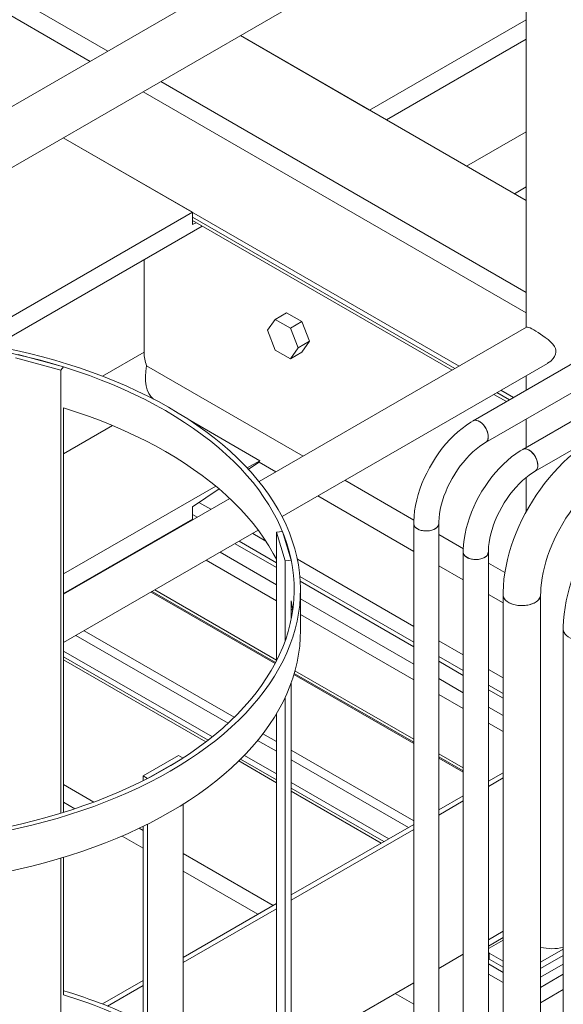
# Model space of a CAD drawing. Header units: millimetres. Extents: x 525 to 29324, y 175 to 20618.
# Tile 497 of 588: x 23984 to 24418, y 13502 to 14289. Entities that reach past the tile are written whole.
import ezdxf

# ---------------------------------------------------------------- set-up
doc = ezdxf.new("R2010")
doc.units = ezdxf.units.MM
doc.linetypes.add('SLD-Continua', pattern=[0])

msp = doc.modelspace()

# ---------------------------------------------------------------- linework, layer by layer
at = {"color": 7, "linetype": 'SLD-Continua', "lineweight": 18, "ltscale": 35}
for p, q in [((20352.82, 16399.77), (24054.19, 14263.54)), ((20352.82, 16399.77), (24054.19, 14263.54)), ((20352.82, 16399.77), (24054.19, 14263.54)), ((20352.82, 16399.77), (24054.19, 14263.54)), ((20352.82, 16399.77), (24054.19, 14263.54)), ((20352.82, 16399.77), (24054.19, 14263.54)), ((20352.82, 16399.77), (24054.19, 14263.54)), ((20352.82, 16399.77), (24054.19, 14263.54)), ((24040.05, 14255.38), (20338.68, 16391.61)), ((24040.05, 14255.38), (20338.68, 16391.61)), ((24040.05, 14255.38), (20338.68, 16391.61)), ((24040.05, 14255.38), (20338.68, 16391.61)), ((24040.05, 14255.38), (20338.68, 16391.61)), ((25588.97, 15149.33), (23823.87, 14130.62)), ((25207.9, 14465.86), (24345.76, 13968.28)), ((24355.76, 13950.96), (25217.9, 14448.54)), ((25247.5, 14443.01), (24385.36, 13945.43)), ((24395.36, 13928.1), (25257.5, 14425.68)), ((23842.28, 14092.56), (24409.21, 14419.76)), ((24388.13, 14407.59), (24388.13, 14042.9)), ((24263.08, 14216.45), (24388.13, 14288.62)), ((24263.08, 14216.45), (24388.13, 14288.62)), ((24263.08, 14216.45), (24388.13, 14288.62)), ((24263.08, 14216.45), (24388.13, 14288.62)), ((24263.08, 14216.45), (24388.13, 14288.62)), ((24263.08, 14216.45), (24388.13, 14288.62)), ((24263.08, 14216.45), (24388.13, 14288.62)), ((24263.08, 14216.45), (24388.13, 14288.62)), ((24388.13, 14144.27), (24160.01, 14275.93)), ((24388.13, 14144.27), (24160.01, 14275.93)), ((24388.13, 14144.27), (24160.01, 14275.93)), ((24388.13, 14144.27), (24160.01, 14275.93)), ((24388.13, 14144.27), (24160.01, 14275.93)), ((24388.13, 14144.27), (24160.01, 14275.93)), ((24388.13, 14144.27), (24160.01, 14275.93)), ((24388.13, 14144.27), (24160.01, 14275.93)), ((24263.08, 14216.45), (24160.01, 14275.93)), ((24263.08, 14216.45), (24160.01, 14275.93)), ((24263.08, 14216.45), (24160.01, 14275.93)), ((24263.08, 14216.45), (24160.01, 14275.93)), ((24263.08, 14216.45), (24160.01, 14275.93)), ((24263.08, 14216.45), (24160.01, 14275.93)), ((24263.08, 14216.45), (24160.01, 14275.93)), ((24263.08, 14216.45), (24160.01, 14275.93)), ((24276.52, 14208.69), (24388.13, 14273.1)), ((24276.52, 14208.69), (24388.13, 14273.1)), ((24276.52, 14208.69), (24388.13, 14273.1)), ((24276.52, 14208.69), (24388.13, 14273.1)), ((24276.52, 14208.69), (24388.13, 14273.1)), ((24276.52, 14208.69), (24388.13, 14273.1)), ((24276.52, 14208.69), (24388.13, 14273.1)), ((24276.52, 14208.69), (24388.13, 14273.1)), ((24096.37, 14239.2), (24388.13, 14070.81)), ((24096.37, 14239.2), (24388.13, 14070.81)), ((24096.37, 14239.2), (24388.13, 14070.81)), ((24096.37, 14239.2), (24388.13, 14070.81)), ((24096.37, 14239.2), (24388.13, 14070.81)), ((24096.37, 14239.2), (24388.13, 14070.81)), ((24096.37, 14239.2), (24388.13, 14070.81)), ((24096.37, 14239.2), (24388.13, 14070.81)), ((24388.13, 14054.49), (24082.22, 14231.04)), ((24388.13, 14054.49), (24082.22, 14231.04)), ((24388.13, 14054.49), (24082.22, 14231.04)), ((24388.13, 14054.49), (24082.22, 14231.04)), ((24388.13, 14054.49), (24082.22, 14231.04)), ((24334.53, 14011.96), (24018.59, 14194.31)), ((24334.53, 14011.96), (24018.59, 14194.31)), ((24334.53, 14011.96), (24018.59, 14194.31)), ((24334.53, 14011.96), (24018.59, 14194.31)), ((24334.53, 14011.96), (24018.59, 14194.31)), ((24121.66, 14134.82), (24018.59, 14194.31)), ((24121.66, 14134.82), (24018.59, 14194.31)), ((24121.66, 14134.82), (24018.59, 14194.31)), ((24121.66, 14134.82), (24018.59, 14194.31)), ((24121.66, 14134.82), (24018.59, 14194.31)), ((24340.6, 14171.7), (24388.13, 14199.13)), ((24340.6, 14171.7), (24388.13, 14199.13)), ((24340.6, 14171.7), (24388.13, 14199.13)), ((24340.6, 14171.7), (24388.13, 14199.13)), ((24340.6, 14171.7), (24388.13, 14199.13)), ((24340.6, 14171.7), (24388.13, 14199.13)), ((24340.6, 14171.7), (24388.13, 14199.13)), ((24340.6, 14171.7), (24388.13, 14199.13)), ((24378.8, 14149.66), (24388.13, 14155.05)), ((24378.8, 14149.66), (24388.13, 14155.05)), ((24378.8, 14149.66), (24388.13, 14155.05)), ((24378.8, 14149.66), (24388.13, 14155.05)), ((24378.8, 14149.66), (24388.13, 14155.05)), ((24378.8, 14149.66), (24388.13, 14155.05)), ((24378.8, 14149.66), (24388.13, 14155.05)), ((24378.8, 14149.66), (24388.13, 14155.05)), ((23942.89, 14031.65), (24121.66, 14134.82)), ((23942.89, 14031.65), (24121.66, 14134.82)), ((23942.89, 14031.65), (24121.66, 14134.82)), ((23942.89, 14031.65), (24121.66, 14134.82)), ((23942.89, 14031.65), (24121.66, 14134.82)), ((24121.66, 14134.82), (24121.66, 14125.03)), ((24121.66, 14134.82), (24121.66, 14125.03)), ((24121.66, 14134.82), (24121.66, 14125.03)), ((24121.66, 14134.82), (24121.66, 14125.03)), ((24121.66, 14134.82), (24121.66, 14125.03)), ((24331.27, 14010.08), (24121.66, 14131.06)), ((24331.27, 14010.08), (24121.66, 14131.06)), ((24331.27, 14010.08), (24121.66, 14131.06)), ((24331.27, 14010.08), (24121.66, 14131.06)), ((24331.27, 14010.08), (24121.66, 14131.06)), ((23963.65, 14028.12), (24129.49, 14123.83)), ((23963.65, 14028.12), (24129.49, 14123.83)), ((23963.65, 14028.12), (24129.49, 14123.83)), ((23963.65, 14028.12), (24129.49, 14123.83)), ((23963.65, 14028.12), (24129.49, 14123.83)), ((24121.66, 14128.35), (24328.92, 14008.73)), ((24121.66, 14128.35), (24328.92, 14008.73)), ((24121.66, 14128.35), (24328.92, 14008.73)), ((24121.66, 14128.35), (24328.92, 14008.73)), ((24121.66, 14128.35), (24328.92, 14008.73)), ((24121.66, 14125.03), (24124.79, 14126.54)), ((24121.66, 14125.03), (24124.79, 14126.54)), ((24121.66, 14125.03), (24124.79, 14126.54)), ((24121.66, 14125.03), (24124.79, 14126.54)), ((24121.66, 14125.03), (24124.79, 14126.54)), ((24083.12, 14097.07), (24083.12, 14023.1)), ((24083.12, 14097.07), (24083.12, 14023.1)), ((24083.12, 14097.07), (24083.12, 14023.1)), ((24083.12, 14097.07), (24083.12, 14023.1)), ((24083.12, 14097.07), (24083.12, 14023.1)), ((24196.85, 14054.64), (24187.66, 14049.33)), ((24196.85, 14054.64), (24187.66, 14049.33)), ((24196.85, 14054.64), (24187.66, 14049.33)), ((24209.1, 14047.57), (24196.85, 14054.64)), ((24209.1, 14047.57), (24196.85, 14054.64)), ((24209.1, 14047.57), (24196.85, 14054.64)), ((24187.66, 14049.33), (24181.53, 14040.62)), ((24187.66, 14049.33), (24181.53, 14040.62)), ((24187.66, 14049.33), (24181.53, 14040.62)), ((24199.9, 14042.27), (24187.66, 14049.33)), ((24199.9, 14042.27), (24187.66, 14049.33)), ((24199.9, 14042.27), (24187.66, 14049.33)), ((24209.1, 14047.57), (24199.9, 14042.27)), ((24209.1, 14047.57), (24199.9, 14042.27)), ((24209.1, 14047.57), (24199.9, 14042.27)), ((24215.22, 14031.79), (24209.1, 14047.57)), ((24215.22, 14031.79), (24209.1, 14047.57)), ((24215.22, 14031.79), (24209.1, 14047.57)), ((24388.51, 14043.12), (24174.87, 13919.82)), ((24181.53, 14040.62), (24187.66, 14024.83)), ((24181.53, 14040.62), (24187.66, 14024.83)), ((24181.53, 14040.62), (24187.66, 14024.83)), ((24206.03, 14026.48), (24199.9, 14042.27)), ((24206.03, 14026.48), (24199.9, 14042.27)), ((24206.03, 14026.48), (24199.9, 14042.27)), ((24215.22, 14031.79), (24206.03, 14026.48)), ((24215.22, 14031.79), (24206.03, 14026.48)), ((24215.22, 14031.79), (24206.03, 14026.48)), ((24209.1, 14023.07), (24215.22, 14031.79)), ((24209.1, 14023.07), (24215.22, 14031.79)), ((24209.1, 14023.07), (24215.22, 14031.79)), ((23982.53, 14021.13), (24018.78, 14011.37)), ((24049.89, 14003.92), (24083.12, 14023.1)), ((24049.89, 14003.92), (24083.12, 14023.1)), ((24049.89, 14003.92), (24083.12, 14023.1)), ((24049.89, 14003.92), (24083.12, 14023.1)), ((24049.89, 14003.92), (24083.12, 14023.1)), ((24187.66, 14024.83), (24199.9, 14017.77)), ((24187.66, 14024.83), (24199.9, 14017.77)), ((24187.66, 14024.83), (24199.9, 14017.77)), ((24199.9, 14017.77), (24206.03, 14026.48)), ((24199.9, 14017.77), (24206.03, 14026.48)), ((24199.9, 14017.77), (24206.03, 14026.48)), ((24209.1, 14023.07), (24199.9, 14017.77)), ((24209.1, 14023.07), (24199.9, 14017.77)), ((24209.1, 14023.07), (24199.9, 14017.77)), ((24016.67, 14008.76), (23980.41, 14018.51)), ((24193.23, 13891.85), (24405.21, 14014.19)), ((24018.78, 14011.37), (24016.67, 14008.76)), ((24016.67, 13654.91), (24016.67, 14008.76)), ((24209.96, 13940.07), (24085.12, 14012.12)), ((24209.96, 13940.07), (24085.12, 14012.12)), ((24209.96, 13940.07), (24085.12, 14012.12)), ((24209.96, 13940.07), (24085.12, 14012.12)), ((24209.96, 13940.07), (24085.12, 14012.12)), ((24388.13, 14004.33), (24388.13, 13992.73)), ((24362.33, 13989.44), (24372.38, 13983.64)), ((24362.33, 13989.44), (24372.38, 13983.64)), ((24362.33, 13989.44), (24372.38, 13983.64)), ((24362.33, 13989.44), (24372.38, 13983.64)), ((24362.33, 13989.44), (24372.38, 13983.64)), ((24374.73, 13985), (24364.68, 13990.8)), ((24374.73, 13985), (24364.68, 13990.8)), ((24374.73, 13985), (24364.68, 13990.8)), ((24374.73, 13985), (24364.68, 13990.8)), ((24374.73, 13985), (24364.68, 13990.8)), ((24377.99, 13986.88), (24367.94, 13992.68)), ((24377.99, 13986.88), (24367.94, 13992.68)), ((24377.99, 13986.88), (24367.94, 13992.68)), ((24377.99, 13986.88), (24367.94, 13992.68)), ((24377.99, 13986.88), (24367.94, 13992.68)), ((24018.78, 13655.56), (24018.78, 13978.67)), ((24175.52, 13936.44), (24119.55, 13968.74)), ((24175.52, 13936.44), (24119.55, 13968.74)), ((24175.52, 13936.44), (24119.55, 13968.74)), ((24175.52, 13936.44), (24119.55, 13968.74)), ((24175.52, 13936.44), (24119.55, 13968.74)), ((24388.13, 13969.64), (24388.13, 13947.03)), ((24018.78, 13941.88), (24057.97, 13964.5)), ((24018.78, 13941.88), (24057.97, 13964.5)), ((24018.78, 13941.88), (24057.97, 13964.5)), ((24018.78, 13941.88), (24057.97, 13964.5)), ((24018.78, 13941.88), (24057.97, 13964.5)), ((24165.47, 13930.64), (24175.52, 13936.44)), ((24165.47, 13930.64), (24175.52, 13936.44)), ((24165.47, 13930.64), (24175.52, 13936.44)), ((24165.47, 13930.64), (24175.52, 13936.44)), ((24165.47, 13930.64), (24175.52, 13936.44)), ((24174.88, 13935.27), (24166.43, 13929.61)), ((24174.88, 13935.27), (24166.43, 13929.61)), ((24174.88, 13935.27), (24166.43, 13929.61)), ((24174.88, 13935.27), (24166.43, 13929.61)), ((24174.88, 13935.27), (24166.43, 13929.61)), ((24174.88, 13935.27), (24175.52, 13936.44)), ((24174.88, 13935.27), (24175.52, 13936.44)), ((24174.88, 13935.27), (24175.52, 13936.44)), ((24174.88, 13935.27), (24175.52, 13936.44)), ((24174.88, 13935.27), (24175.52, 13936.44)), ((24188.27, 13927.55), (24174.88, 13935.27)), ((24188.27, 13927.55), (24174.88, 13935.27)), ((24188.27, 13927.55), (24174.88, 13935.27)), ((24188.27, 13927.55), (24174.88, 13935.27)), ((24188.27, 13927.55), (24174.88, 13935.27)), ((24298.41, 13889.02), (24243.37, 13920.78)), ((24298.41, 13889.02), (24243.37, 13920.78)), ((24298.41, 13889.02), (24243.37, 13920.78)), ((24298.41, 13889.02), (24243.37, 13920.78)), ((24298.41, 13889.02), (24243.37, 13920.78)), ((24388.13, 13923.07), (24388.13, 13895.58)), ((24018.78, 13845.97), (24140.3, 13916.11)), ((24018.78, 13845.97), (24140.3, 13916.11)), ((24018.78, 13845.97), (24140.3, 13916.11)), ((24018.78, 13845.97), (24140.3, 13916.11)), ((24018.78, 13845.97), (24140.3, 13916.11)), ((24142.95, 13913.89), (24121.66, 13899.63)), ((24142.95, 13913.89), (24121.66, 13899.63)), ((24142.95, 13913.89), (24121.66, 13899.63)), ((24142.95, 13913.89), (24121.66, 13899.63)), ((24142.95, 13913.89), (24121.66, 13899.63)), ((24151.43, 13906.28), (24018.78, 13829.73)), ((24136.4, 13897.61), (24126.86, 13903.12)), ((24136.4, 13897.61), (24126.86, 13903.12)), ((24136.4, 13897.61), (24126.86, 13903.12)), ((24136.4, 13897.61), (24126.86, 13903.12)), ((24136.4, 13897.61), (24126.86, 13903.12)), ((24298.33, 13864.02), (24221.68, 13908.26)), ((24298.33, 13864.02), (24221.68, 13908.26)), ((24298.33, 13864.02), (24221.68, 13908.26)), ((24298.33, 13864.02), (24221.68, 13908.26)), ((24298.33, 13864.02), (24221.68, 13908.26)), ((24121.66, 13899.63), (24121.66, 13889.83)), ((24121.66, 13899.63), (24121.66, 13889.83)), ((24121.66, 13899.63), (24121.66, 13889.83)), ((24121.66, 13899.63), (24121.66, 13889.83)), ((24121.66, 13899.63), (24121.66, 13889.83)), ((24018.78, 13830.46), (24121.66, 13889.83)), ((24018.78, 13830.46), (24121.66, 13889.83)), ((24018.78, 13830.46), (24121.66, 13889.83)), ((24018.78, 13830.46), (24121.66, 13889.83)), ((24018.78, 13830.46), (24121.66, 13889.83)), ((24125.55, 13891.35), (24121.66, 13893.6)), ((24125.55, 13891.35), (24121.66, 13893.6)), ((24125.55, 13891.35), (24121.66, 13893.6)), ((24125.55, 13891.35), (24121.66, 13893.6)), ((24125.55, 13891.35), (24121.66, 13893.6)), ((24122.29, 13889.47), (24121.66, 13889.83)), ((24122.29, 13889.47), (24121.66, 13889.83)), ((24122.29, 13889.47), (24121.66, 13889.83)), ((24122.29, 13889.47), (24121.66, 13889.83)), ((24122.29, 13889.47), (24121.66, 13889.83)), ((24018.78, 13791.16), (24174.25, 13880.89)), ((24109.68, 13882.92), (24110.31, 13882.55)), ((24109.68, 13882.92), (24110.31, 13882.55)), ((24109.68, 13882.92), (24110.31, 13882.55)), ((24188.73, 13879.34), (24193.65, 13879.84)), ((24195.68, 13856.6), (24188.73, 13879.34)), ((24188.73, 13776.44), (24188.73, 13879.34)), ((24193.65, 13879.84), (24200.6, 13857.11)), ((24298.33, 13886.13), (24298.33, 13371.65)), ((24318.33, 13371.65), (24318.33, 13886.13)), ((24099.31, 13876.2), (24098.67, 13876.57)), ((24099.31, 13876.2), (24098.67, 13876.57)), ((24099.31, 13876.2), (24098.67, 13876.57)), ((24099.31, 13876.2), (24098.67, 13876.57)), ((24099.31, 13876.2), (24098.67, 13876.57)), ((24188.73, 13854.89), (24158.96, 13872.07)), ((24188.73, 13854.89), (24158.96, 13872.07)), ((24188.73, 13854.89), (24158.96, 13872.07)), ((24188.73, 13854.89), (24158.96, 13872.07)), ((24188.73, 13854.89), (24158.96, 13872.07)), ((24180.3, 13872.27), (24169.81, 13878.33)), ((24180.3, 13872.27), (24169.81, 13878.33)), ((24180.3, 13872.27), (24169.81, 13878.33)), ((24180.3, 13872.27), (24169.81, 13878.33)), ((24180.3, 13872.27), (24169.81, 13878.33)), ((24338.01, 13866.16), (24318.33, 13877.52)), ((24338.01, 13866.16), (24318.33, 13877.52)), ((24338.01, 13866.16), (24318.33, 13877.52)), ((24338.01, 13866.16), (24318.33, 13877.52)), ((24338.01, 13866.16), (24318.33, 13877.52)), ((24188.73, 13851.12), (24155.7, 13870.18)), ((24188.73, 13851.12), (24155.7, 13870.18)), ((24188.73, 13851.12), (24155.7, 13870.18)), ((24188.73, 13851.12), (24155.7, 13870.18)), ((24188.73, 13851.12), (24155.7, 13870.18)), ((24188.73, 13824.59), (24132.72, 13856.92)), ((24188.73, 13824.59), (24132.72, 13856.92)), ((24188.73, 13824.59), (24132.72, 13856.92)), ((24188.73, 13824.59), (24132.72, 13856.92)), ((24188.73, 13824.59), (24132.72, 13856.92)), ((24143.72, 13863.27), (24188.73, 13837.29)), ((24143.72, 13863.27), (24188.73, 13837.29)), ((24143.72, 13863.27), (24188.73, 13837.29)), ((24200.6, 13857.11), (24195.68, 13856.6)), ((24195.68, 13792.46), (24195.68, 13856.6)), ((24298.33, 13804.15), (24205.45, 13857.76)), ((24298.33, 13804.15), (24205.45, 13857.76)), ((24298.33, 13804.15), (24205.45, 13857.76)), ((24298.33, 13804.15), (24205.45, 13857.76)), ((24298.33, 13804.15), (24205.45, 13857.76)), ((24337.93, 13863.28), (24337.93, 13348.8)), ((24357.93, 13348.8), (24357.93, 13863.28)), ((24054.66, 13851.17), (24055.3, 13850.8)), ((24054.66, 13851.17), (24055.3, 13850.8)), ((24054.66, 13851.17), (24055.3, 13850.8)), ((24054.66, 13851.17), (24055.3, 13850.8)), ((24054.66, 13851.17), (24055.3, 13850.8)), ((24056.21, 13851.33), (24055.57, 13851.69)), ((24056.21, 13851.33), (24055.57, 13851.69)), ((24056.21, 13851.33), (24055.57, 13851.69)), ((24056.21, 13851.33), (24055.57, 13851.69)), ((24056.21, 13851.33), (24055.57, 13851.69)), ((24058.3, 13852.53), (24057.66, 13852.9)), ((24058.3, 13852.53), (24057.66, 13852.9)), ((24058.3, 13852.53), (24057.66, 13852.9)), ((24058.3, 13852.53), (24057.66, 13852.9)), ((24058.3, 13852.53), (24057.66, 13852.9)), ((24337.93, 13841.17), (24318.33, 13852.48)), ((24337.93, 13841.17), (24318.33, 13852.48)), ((24337.93, 13841.17), (24318.33, 13852.48)), ((24337.93, 13841.17), (24318.33, 13852.48)), ((24337.93, 13841.17), (24318.33, 13852.48)), ((24371.15, 13847.04), (24357.93, 13854.67)), ((24371.15, 13847.04), (24357.93, 13854.67)), ((24371.15, 13847.04), (24357.93, 13854.67)), ((24371.15, 13847.04), (24357.93, 13854.67)), ((24371.15, 13847.04), (24357.93, 13854.67)), ((24298.33, 13791.63), (24207.48, 13844.07)), ((24298.33, 13791.63), (24207.48, 13844.07)), ((24298.33, 13791.63), (24207.48, 13844.07)), ((24298.33, 13791.63), (24207.48, 13844.07)), ((24298.33, 13791.63), (24207.48, 13844.07)), ((24298.33, 13787.86), (24207.77, 13840.13)), ((24298.33, 13787.86), (24207.77, 13840.13)), ((24298.33, 13787.86), (24207.77, 13840.13)), ((24298.33, 13787.86), (24207.77, 13840.13)), ((24298.33, 13787.86), (24207.77, 13840.13)), ((24188.73, 13777.25), (24091.71, 13833.25)), ((24188.73, 13777.25), (24091.71, 13833.25)), ((24188.73, 13777.25), (24091.71, 13833.25)), ((24188.73, 13777.25), (24091.71, 13833.25)), ((24188.73, 13777.25), (24091.71, 13833.25)), ((24207.96, 13800.78), (24207.96, 13833.45)), ((24088.71, 13831.52), (24187.67, 13774.4)), ((24088.71, 13831.52), (24187.67, 13774.4)), ((24088.71, 13831.52), (24187.67, 13774.4)), ((24088.71, 13831.52), (24187.67, 13774.4)), ((24088.71, 13831.52), (24187.67, 13774.4)), ((24188.09, 13775.21), (24089.62, 13832.04)), ((24188.09, 13775.21), (24089.62, 13832.04)), ((24188.09, 13775.21), (24089.62, 13832.04)), ((24188.09, 13775.21), (24089.62, 13832.04)), ((24188.09, 13775.21), (24089.62, 13832.04)), ((24207.96, 13826.2), (24298.33, 13774.04)), ((24207.96, 13826.2), (24298.33, 13774.04)), ((24207.96, 13826.2), (24298.33, 13774.04)), ((24369.7, 13822.83), (24357.93, 13829.63)), ((24369.7, 13822.83), (24357.93, 13829.63)), ((24369.7, 13822.83), (24357.93, 13829.63)), ((24369.7, 13822.83), (24357.93, 13829.63)), ((24369.7, 13822.83), (24357.93, 13829.63)), ((24369.7, 13829.36), (24369.7, 13363.87)), ((24399.7, 13363.87), (24399.7, 13829.36)), ((24200.6, 13810.05), (24200.6, 13824.18)), ((24201.8, 13817.05), (24200.6, 13817.74)), ((24201.8, 13817.05), (24200.6, 13817.74)), ((24201.8, 13817.05), (24200.6, 13817.74)), ((24201.8, 13817.05), (24200.6, 13817.74)), ((24201.8, 13817.05), (24200.6, 13817.74)), ((24298.33, 13761.34), (24207.96, 13813.5)), ((24298.33, 13761.34), (24207.96, 13813.5)), ((24298.33, 13761.34), (24207.96, 13813.5)), ((24298.33, 13761.34), (24207.96, 13813.5)), ((24298.33, 13761.34), (24207.96, 13813.5)), ((24417.78, 13801.61), (24417.78, 13336.12)), ((24150.1, 13726.7), (24028.6, 13796.83)), ((24150.1, 13726.7), (24028.6, 13796.83)), ((24150.1, 13726.7), (24028.6, 13796.83)), ((24150.1, 13726.7), (24028.6, 13796.83)), ((24150.1, 13726.7), (24028.6, 13796.83)), ((24155.12, 13731.51), (24035.27, 13800.68)), ((24155.12, 13731.51), (24035.27, 13800.68)), ((24155.12, 13731.51), (24035.27, 13800.68)), ((24155.12, 13731.51), (24035.27, 13800.68)), ((24155.12, 13731.51), (24035.27, 13800.68)), ((24337.93, 13781.3), (24318.33, 13792.61)), ((24337.93, 13781.3), (24318.33, 13792.61)), ((24337.93, 13781.3), (24318.33, 13792.61)), ((24337.93, 13781.3), (24318.33, 13792.61)), ((24337.93, 13781.3), (24318.33, 13792.61)), ((24137.57, 13715.88), (24018.78, 13784.44)), ((24137.57, 13715.88), (24018.78, 13784.44)), ((24137.57, 13715.88), (24018.78, 13784.44)), ((24137.57, 13715.88), (24018.78, 13784.44)), ((24137.57, 13715.88), (24018.78, 13784.44)), ((24134.15, 13713.17), (24018.78, 13779.76)), ((24134.15, 13713.17), (24018.78, 13779.76)), ((24134.15, 13713.17), (24018.78, 13779.76)), ((24134.15, 13713.17), (24018.78, 13779.76)), ((24134.15, 13713.17), (24018.78, 13779.76)), ((24132.36, 13711.79), (24018.78, 13777.34)), ((24132.36, 13711.79), (24018.78, 13777.34)), ((24132.36, 13711.79), (24018.78, 13777.34)), ((24132.36, 13711.79), (24018.78, 13777.34)), ((24132.36, 13711.79), (24018.78, 13777.34)), ((24337.93, 13768.78), (24318.33, 13780.09)), ((24337.93, 13768.78), (24318.33, 13780.09)), ((24337.93, 13768.78), (24318.33, 13780.09)), ((24337.93, 13768.78), (24318.33, 13780.09)), ((24337.93, 13768.78), (24318.33, 13780.09)), ((24337.93, 13765.01), (24318.33, 13776.32)), ((24337.93, 13765.01), (24318.33, 13776.32)), ((24337.93, 13765.01), (24318.33, 13776.32)), ((24337.93, 13765.01), (24318.33, 13776.32)), ((24337.93, 13765.01), (24318.33, 13776.32)), ((24369.7, 13762.96), (24357.93, 13769.76)), ((24369.7, 13762.96), (24357.93, 13769.76)), ((24369.7, 13762.96), (24357.93, 13769.76)), ((24369.7, 13762.96), (24357.93, 13769.76)), ((24369.7, 13762.96), (24357.93, 13769.76)), ((24202.72, 13765.72), (24298.33, 13710.54)), ((24202.72, 13765.72), (24298.33, 13710.54)), ((24202.72, 13765.72), (24298.33, 13710.54)), ((24202.72, 13765.72), (24298.33, 13710.54)), ((24202.72, 13765.72), (24298.33, 13710.54)), ((24298.33, 13711.59), (24202.98, 13766.61)), ((24298.33, 13711.59), (24202.98, 13766.61)), ((24298.33, 13711.59), (24202.98, 13766.61)), ((24298.33, 13711.59), (24202.98, 13766.61)), ((24298.33, 13711.59), (24202.98, 13766.61)), ((24298.33, 13714), (24203.57, 13768.69)), ((24298.33, 13714), (24203.57, 13768.69)), ((24298.33, 13714), (24203.57, 13768.69)), ((24298.33, 13714), (24203.57, 13768.69)), ((24298.33, 13714), (24203.57, 13768.69)), ((24318.33, 13762.49), (24337.93, 13751.18)), ((24318.33, 13762.49), (24337.93, 13751.18)), ((24318.33, 13762.49), (24337.93, 13751.18)), ((24200.6, 13355.68), (24200.6, 13759.29)), ((24369.7, 13750.44), (24357.93, 13757.24)), ((24369.7, 13750.44), (24357.93, 13757.24)), ((24369.7, 13750.44), (24357.93, 13757.24)), ((24369.7, 13750.44), (24357.93, 13757.24)), ((24369.7, 13750.44), (24357.93, 13757.24)), ((24195.68, 13291.04), (24195.68, 13747.36)), ((24337.93, 13738.48), (24318.33, 13749.79)), ((24337.93, 13738.48), (24318.33, 13749.79)), ((24337.93, 13738.48), (24318.33, 13749.79)), ((24337.93, 13738.48), (24318.33, 13749.79)), ((24337.93, 13738.48), (24318.33, 13749.79)), ((24369.7, 13746.68), (24357.93, 13753.47)), ((24369.7, 13746.68), (24357.93, 13753.47)), ((24369.7, 13746.68), (24357.93, 13753.47)), ((24369.7, 13746.68), (24357.93, 13753.47)), ((24369.7, 13746.68), (24357.93, 13753.47)), ((24357.93, 13739.64), (24369.7, 13732.85)), ((24357.93, 13739.64), (24369.7, 13732.85)), ((24357.93, 13739.64), (24369.7, 13732.85)), ((24188.73, 13275.02), (24188.73, 13734.27)), ((24369.7, 13720.15), (24357.93, 13726.94)), ((24369.7, 13720.15), (24357.93, 13726.94)), ((24369.7, 13720.15), (24357.93, 13726.94)), ((24369.7, 13720.15), (24357.93, 13726.94)), ((24369.7, 13720.15), (24357.93, 13726.94)), ((24188.73, 13712.12), (24177.95, 13718.34)), ((24188.73, 13712.12), (24177.95, 13718.34)), ((24188.73, 13712.12), (24177.95, 13718.34)), ((24188.73, 13712.12), (24177.95, 13718.34)), ((24188.73, 13712.12), (24177.95, 13718.34)), ((24188.73, 13704.41), (24173.76, 13713.05)), ((24188.73, 13704.41), (24173.76, 13713.05)), ((24188.73, 13704.41), (24173.76, 13713.05)), ((24188.73, 13704.41), (24173.76, 13713.05)), ((24188.73, 13704.41), (24173.76, 13713.05)), ((24082.4, 13684.7), (24110.68, 13701.03)), ((24114.22, 13698.99), (24085.93, 13682.66)), ((24110.68, 13701.03), (24114.22, 13698.99)), ((24188.73, 13686.36), (24163.13, 13701.13)), ((24188.73, 13686.36), (24163.13, 13701.13)), ((24188.73, 13686.36), (24163.13, 13701.13)), ((24188.73, 13686.36), (24163.13, 13701.13)), ((24188.73, 13686.36), (24163.13, 13701.13)), ((24298.33, 13648.86), (24200.6, 13705.26)), ((24298.33, 13648.86), (24200.6, 13705.26)), ((24298.33, 13648.86), (24200.6, 13705.26)), ((24298.33, 13648.86), (24200.6, 13705.26)), ((24298.33, 13648.86), (24200.6, 13705.26)), ((24337.93, 13691.14), (24318.33, 13702.46)), ((24337.93, 13691.14), (24318.33, 13702.46)), ((24337.93, 13691.14), (24318.33, 13702.46)), ((24337.93, 13691.14), (24318.33, 13702.46)), ((24337.93, 13691.14), (24318.33, 13702.46)), ((24337.93, 13688.73), (24318.33, 13700.04)), ((24337.93, 13688.73), (24318.33, 13700.04)), ((24337.93, 13688.73), (24318.33, 13700.04)), ((24337.93, 13688.73), (24318.33, 13700.04)), ((24337.93, 13688.73), (24318.33, 13700.04)), ((24318.33, 13698.99), (24337.93, 13687.68)), ((24318.33, 13698.99), (24337.93, 13687.68)), ((24318.33, 13698.99), (24337.93, 13687.68)), ((24318.33, 13698.99), (24337.93, 13687.68)), ((24318.33, 13698.99), (24337.93, 13687.68)), ((24188.73, 13679.26), (24158.65, 13696.62)), ((24188.73, 13679.26), (24158.65, 13696.62)), ((24188.73, 13679.26), (24158.65, 13696.62)), ((24188.73, 13679.26), (24158.65, 13696.62)), ((24188.73, 13679.26), (24158.65, 13696.62)), ((24188.73, 13681.67), (24160.19, 13698.14)), ((24188.73, 13681.67), (24160.19, 13698.14)), ((24188.73, 13681.67), (24160.19, 13698.14)), ((24188.73, 13681.67), (24160.19, 13698.14)), ((24188.73, 13681.67), (24160.19, 13698.14)), ((24294.13, 13643.58), (24200.6, 13697.56)), ((24294.13, 13643.58), (24200.6, 13697.56)), ((24294.13, 13643.58), (24200.6, 13697.56)), ((24294.13, 13643.58), (24200.6, 13697.56)), ((24294.13, 13643.58), (24200.6, 13697.56)), ((24082.4, 13680.91), (24082.4, 13684.7)), ((24085.93, 13682.66), (24082.4, 13684.7)), ((24357.93, 13680.4), (24369.7, 13687.19)), ((24357.93, 13676.32), (24369.7, 13683.11)), ((24043.02, 13663.83), (24018.78, 13677.82)), ((24043.02, 13663.83), (24018.78, 13677.82)), ((24043.02, 13663.83), (24018.78, 13677.82)), ((24043.02, 13663.83), (24018.78, 13677.82)), ((24043.02, 13663.83), (24018.78, 13677.82)), ((24278.49, 13634.55), (24200.6, 13679.5)), ((24278.49, 13634.55), (24200.6, 13679.5)), ((24278.49, 13634.55), (24200.6, 13679.5)), ((24278.49, 13634.55), (24200.6, 13679.5)), ((24278.49, 13634.55), (24200.6, 13679.5)), ((24274.43, 13632.21), (24200.6, 13674.82)), ((24274.43, 13632.21), (24200.6, 13674.82)), ((24274.43, 13632.21), (24200.6, 13674.82)), ((24274.43, 13632.21), (24200.6, 13674.82)), ((24274.43, 13632.21), (24200.6, 13674.82)), ((24272.34, 13631), (24200.6, 13672.41)), ((24272.34, 13631), (24200.6, 13672.41)), ((24272.34, 13631), (24200.6, 13672.41)), ((24272.34, 13631), (24200.6, 13672.41)), ((24272.34, 13631), (24200.6, 13672.41)), ((24318.33, 13657.54), (24337.93, 13668.85)), ((24027.8, 13658.46), (24018.78, 13663.67)), ((24027.8, 13658.46), (24018.78, 13663.67)), ((24027.8, 13658.46), (24018.78, 13663.67)), ((24027.8, 13658.46), (24018.78, 13663.67)), ((24027.8, 13658.46), (24018.78, 13663.67)), ((24114.22, 13197.56), (24114.22, 13662.07)), ((24318.33, 13653.46), (24337.93, 13664.77)), ((24082.4, 13179.48), (24082.4, 13644.44)), ((24085.93, 13181.23), (24085.93, 13646.19)), ((24200.6, 13589.6), (24298.33, 13646)), ((24082.4, 13626.95), (24065.52, 13636.69)), ((24082.4, 13626.95), (24065.52, 13636.69)), ((24082.4, 13626.95), (24065.52, 13636.69)), ((24082.4, 13626.95), (24065.52, 13636.69)), ((24082.4, 13626.95), (24065.52, 13636.69)), ((24082.4, 13641.1), (24079.25, 13642.92)), ((24082.4, 13641.1), (24079.25, 13642.92)), ((24082.4, 13641.1), (24079.25, 13642.92)), ((24082.4, 13641.1), (24079.25, 13642.92)), ((24082.4, 13641.1), (24079.25, 13642.92)), ((24200.6, 13585.51), (24298.33, 13641.92)), ((24186.12, 13581.24), (24114.22, 13622.74)), ((24186.12, 13581.24), (24114.22, 13622.74)), ((24186.12, 13581.24), (24114.22, 13622.74)), ((24186.12, 13581.24), (24114.22, 13622.74)), ((24186.12, 13581.24), (24114.22, 13622.74)), ((24016.67, 13153.48), (24016.67, 13618.98)), ((24018.78, 13509.95), (24018.78, 13619.62)), ((24173.86, 13574.16), (24114.22, 13608.58)), ((24173.86, 13574.16), (24114.22, 13608.58)), ((24173.86, 13574.16), (24114.22, 13608.58)), ((24173.86, 13574.16), (24114.22, 13608.58)), ((24173.86, 13574.16), (24114.22, 13608.58)), ((24114.22, 13539.74), (24188.73, 13582.74)), ((24114.22, 13535.66), (24188.73, 13578.66)), ((24369.7, 13560.61), (24357.93, 13553.82)), ((24369.7, 13555.64), (24357.93, 13548.85)), ((24369.7, 13553.61), (24358.65, 13547.23)), ((24337.93, 13542.28), (24318.33, 13530.97)), ((24358.65, 13543.15), (24369.7, 13536.78)), ((24358.65, 13543.15), (24358.65, 13538.25)), ((24399.7, 13535.82), (24417.78, 13546.26)), ((24399.7, 13530.92), (24417.78, 13541.36)), ((24357.93, 13534.59), (24369.7, 13527.79)), ((24358.65, 13538.25), (24369.7, 13531.88)), ((24399.7, 13523.99), (24417.78, 13534.42)), ((24357.93, 13526.42), (24369.7, 13519.63)), ((24399.7, 13515.82), (24417.78, 13526.26)), ((24049.76, 13502.54), (24082.4, 13521.38)), ((24298.33, 13519.42), (24200.6, 13463.02)), ((24053.98, 13500.89), (24082.4, 13517.29)), ((24298.33, 13502.32), (24283.52, 13510.87)), ((24298.33, 13502.32), (24283.52, 13510.87)), ((24298.33, 13502.32), (24283.52, 13510.87)), ((24298.33, 13502.32), (24283.52, 13510.87)), ((24298.33, 13502.32), (24283.52, 13510.87)), ((24283.52, 13510.87), (24298.33, 13502.32)), ((24283.52, 13510.87), (24298.33, 13502.32)), ((24283.52, 13510.87), (24298.33, 13502.32)), ((24283.52, 13510.87), (24298.33, 13502.32)), ((24283.52, 13510.87), (24298.33, 13502.32)), ((24417.78, 13514.01), (24399.7, 13503.58)), ((24417.78, 13514.01), (24399.7, 13503.58)), ((24417.78, 13514.01), (24399.7, 13503.58)), ((24417.78, 13514.01), (24399.7, 13503.58)), ((24417.78, 13514.01), (24399.7, 13503.58))]:
    msp.add_line(p, q, dxfattribs=at)
at = {"color": 7, "linetype": 'SLD-Continua', "lineweight": 18, "ltscale": 35, "flags": 128}
for points in [[(23500.41, 13809.42), (23501.89, 13803.01), (23503.73, 13796.64), (23505.91, 13790.31), (23508.44, 13784.01), (23511.32, 13777.77), (23514.53, 13771.58), (23518.07, 13765.45), (23521.95, 13759.39), (23526.16, 13753.41), (23530.7, 13747.5), (23535.55, 13741.68), (23540.72, 13735.95), (23546.2, 13730.32), (23551.99, 13724.79), (23558.07, 13719.37), (23564.45, 13714.06), (23571.12, 13708.87), (23578.06, 13703.81), (23585.28, 13698.87), (23592.76, 13694.06), (23600.51, 13689.4), (23608.5, 13684.88), (23616.74, 13680.5), (23625.21, 13676.28), (23633.9, 13672.22), (23642.82, 13668.31), (23651.95, 13664.57), (23661.27, 13661), (23670.78, 13657.6), (23680.48, 13654.37), (23690.35, 13651.32), (23700.38, 13648.45), (23710.56, 13645.77), (23720.88, 13643.27), (23731.33, 13640.96), (23741.91, 13638.84), (23752.59, 13636.92), (23763.38, 13635.19), (23774.25, 13633.66), (23785.2, 13632.33), (23796.22, 13631.19), (23807.3, 13630.26), (23818.42, 13629.53), (23829.57, 13629.01), (23840.75, 13628.68), (23851.94, 13628.56), (23863.14, 13628.65), (23874.32, 13628.93), (23885.48, 13629.42), (23896.61, 13630.12), (23907.69, 13631.01), (23918.72, 13632.11), (23929.68, 13633.4), (23940.57, 13634.9), (23951.38, 13636.59), (23962.08, 13638.48), (23972.67, 13640.56), (23983.15, 13642.84), (23993.5, 13645.3), (24003.7, 13647.95), (24013.76, 13650.79), (24023.66, 13653.8), (24033.39, 13657), (24042.93, 13660.37), (24052.29, 13663.91), (24061.46, 13667.62), (24070.41, 13671.5), (24079.15, 13675.54), (24087.66, 13679.73), (24095.94, 13684.08), (24103.98, 13688.57), (24111.77, 13693.21), (24119.3, 13697.99), (24126.56, 13702.9), (24133.56, 13707.95), (24140.28, 13713.11), (24146.71, 13718.4), (24152.84, 13723.8), (24158.68, 13729.31), (24164.22, 13734.93), (24169.45, 13740.64), (24174.36, 13746.44), (24178.95, 13752.34), (24183.22, 13758.31), (24187.16, 13764.35), (24190.77, 13770.47), (24194.04, 13776.65), (24196.97, 13782.88), (24199.56, 13789.16), (24201.81, 13795.49), (24203.71, 13801.86), (24205.26, 13808.26), (24206.46, 13814.68), (24207.31, 13821.12), (24207.81, 13827.57), (24207.95, 13834.03), (24207.75, 13840.49), (24207.18, 13846.94), (24206.27, 13853.38), (24205.01, 13859.8), (24203.39, 13866.19), (24201.43, 13872.55), (24199.12, 13878.87), (24196.47, 13885.15), (24193.47, 13891.37), (24190.14, 13897.54), (24186.47, 13903.64), (24182.47, 13909.68), (24178.14, 13915.63), (24173.49, 13921.51), (24168.52, 13927.3), (24163.24, 13932.99), (24157.65, 13938.59), (24151.76, 13944.08), (24145.56, 13949.46), (24139.08, 13954.73), (24132.32, 13959.87), (24125.27, 13964.89), (24117.96, 13969.78), (24110.38, 13974.54), (24102.54, 13979.15), (24094.46, 13983.62), (24086.14, 13987.94), (24077.58, 13992.1), (24068.81, 13996.11), (24059.81, 13999.96), (24050.62, 14003.64), (24041.22, 14007.15), (24031.64, 14010.49), (24021.88, 14013.65), (24011.95, 14016.64), (24001.87, 14019.44), (23991.64, 14022.05), (23981.26, 14024.48), (23970.77, 14026.72), (23960.15, 14028.77), (23949.43, 14030.62), (23938.61, 14032.28), (23927.71, 14033.74), (23916.73, 14035), (23905.69, 14036.06), (23894.6, 14036.92)], [(24388.53, 14043.1), (24389.09, 14043.21), (24390.2, 14042.9), (24391.26, 14042.45), (24392.6, 14041.76), (24394.15, 14040.91), (24395.95, 14039.84), (24397.68, 14038.77), (24399.53, 14037.57), (24401.47, 14036.26), (24403.42, 14034.86), (24405.59, 14033.18), (24407.62, 14031.4), (24409.39, 14029.56), (24410.83, 14027.54), (24411.49, 14026.14), (24411.86, 14024.63), (24411.9, 14023.09), (24411.58, 14021.51), (24410.82, 14019.74), (24409.7, 14018.06), (24407.7, 14015.96), (24405.28, 14014.23), (24405.21, 14014.2)], [(23505.37, 13809.75), (23506.85, 13803.4), (23508.68, 13797.07), (23510.85, 13790.78), (23513.37, 13784.53), (23516.23, 13778.34), (23519.44, 13772.19), (23522.97, 13766.11), (23526.84, 13760.1), (23531.04, 13754.16), (23535.57, 13748.3), (23540.41, 13742.53), (23545.57, 13736.85), (23551.04, 13731.27), (23556.81, 13725.79), (23562.88, 13720.41), (23569.25, 13715.16), (23575.9, 13710.02), (23582.83, 13705), (23590.03, 13700.12), (23597.49, 13695.37), (23605.22, 13690.76), (23613.19, 13686.29), (23621.41, 13681.97), (23629.86, 13677.8), (23638.53, 13673.79), (23647.42, 13669.95), (23656.52, 13666.26), (23665.82, 13662.75), (23675.3, 13659.4), (23684.97, 13656.24), (23694.8, 13653.25), (23704.79, 13650.44), (23714.93, 13647.82), (23725.21, 13645.38), (23735.62, 13643.14), (23746.15, 13641.08), (23756.79, 13639.22), (23767.52, 13637.56), (23778.34, 13636.09), (23789.23, 13634.82), (23800.19, 13633.76), (23811.2, 13632.89), (23822.26, 13632.23), (23833.34, 13631.76), (23844.44, 13631.51), (23855.56, 13631.45), (23866.67, 13631.6), (23877.76, 13631.96), (23888.84, 13632.51), (23899.87, 13633.27), (23910.86, 13634.23), (23921.79, 13635.39), (23932.65, 13636.75), (23943.43, 13638.31), (23954.12, 13640.07), (23964.7, 13642.02), (23975.18, 13644.16), (23985.53, 13646.5), (23995.75, 13649.02), (24005.82, 13651.73), (24015.74, 13654.62), (24025.49, 13657.7), (24035.07, 13660.95), (24044.47, 13664.37), (24053.68, 13667.97), (24062.68, 13671.73), (24071.47, 13675.65), (24080.04, 13679.73), (24088.38, 13683.97), (24096.48, 13688.36), (24104.34, 13692.9), (24111.95, 13697.57), (24119.29, 13702.39), (24126.36, 13707.34), (24133.16, 13712.41), (24139.68, 13717.6), (24145.91, 13722.92), (24151.84, 13728.34), (24157.47, 13733.87), (24162.8, 13739.5), (24167.81, 13745.22), (24172.5, 13751.04), (24176.88, 13756.93), (24180.92, 13762.91), (24184.64, 13768.95), (24188.02, 13775.06), (24191.06, 13781.23), (24193.76, 13787.45), (24196.12, 13793.72), (24198.13, 13800.03), (24199.8, 13806.37), (24201.11, 13812.74), (24202.07, 13819.13), (24202.69, 13825.53), (24202.95, 13831.95), (24202.85, 13838.36), (24202.41, 13844.77), (24201.61, 13851.17), (24200.46, 13857.55), (24198.96, 13863.9), (24197.11, 13870.23), (24194.91, 13876.51), (24192.37, 13882.76), (24189.48, 13888.95), (24186.26, 13895.09), (24182.7, 13901.17), (24178.81, 13907.17), (24174.59, 13913.11), (24170.05, 13918.96), (24165.18, 13924.73), (24160, 13930.4), (24154.52, 13935.98), (24148.72, 13941.45), (24142.63, 13946.82), (24136.25, 13952.07), (24129.58, 13957.2), (24122.64, 13962.21), (24115.42, 13967.08), (24107.93, 13971.83), (24100.19, 13976.43), (24092.2, 13980.89), (24083.97, 13985.2), (24075.51, 13989.35), (24066.82, 13993.35), (24057.92, 13997.19), (24048.81, 14000.86), (24039.5, 14004.37), (24030, 14007.7), (24020.33, 14010.85), (24010.48, 14013.83), (24000.48, 14016.63), (23990.33, 14019.24), (23980.04, 14021.66), (23969.62, 14023.9), (23959.09, 14025.94), (23948.45, 14027.79), (23937.71, 14029.44), (23926.88, 14030.89), (23915.99, 14032.15), (23905.02, 14033.2), (23894.01, 14034.05)], [(24188.73, 13857.79), (24186.26, 13862.42), (24182.7, 13868.5), (24178.81, 13874.51), (24174.59, 13880.44), (24170.05, 13886.29), (24165.18, 13892.06), (24160, 13897.74), (24154.52, 13903.31), (24148.72, 13908.79), (24142.63, 13914.15), (24136.25, 13919.4), (24129.58, 13924.54), (24122.64, 13929.54), (24115.42, 13934.42), (24107.93, 13939.16), (24100.19, 13943.76), (24092.2, 13948.22), (24083.97, 13952.53), (24075.51, 13956.69), (24066.82, 13960.69), (24057.92, 13964.52), (24048.81, 13968.2), (24039.5, 13971.7), (24030, 13975.03), (24020.33, 13978.19), (24018.78, 13978.67)], [(24345.76, 13968.28), (24343.86, 13967.14), (24340.38, 13964.83), (24336.95, 13962.28), (24333.6, 13959.5), (24330.34, 13956.5), (24327.17, 13953.3), (24324.12, 13949.92), (24321.18, 13946.36), (24318.38, 13942.66), (24315.72, 13938.81), (24313.22, 13934.85), (24310.87, 13930.78), (24308.7, 13926.62), (24306.72, 13922.39), (24304.92, 13918.11), (24303.32, 13913.79), (24301.93, 13909.46), (24300.76, 13905.12), (24299.81, 13900.79), (24299.09, 13896.49), (24298.6, 13892.24), (24298.36, 13888.06), (24298.33, 13886.13)], [(24355.76, 13950.96), (24356.52, 13951.56), (24357.19, 13952.51), (24357.63, 13953.73), (24357.82, 13955.15), (24357.76, 13956.74), (24357.44, 13958.43), (24356.88, 13960.17), (24356.1, 13961.88), (24355.13, 13963.51), (24354, 13965.01), (24352.75, 13966.3), (24351.43, 13967.36), (24350.09, 13968.14), (24348.77, 13968.6), (24347.52, 13968.75), (24346.39, 13968.56), (24345.76, 13968.28)], [(24357.83, 13955.54), (24357.7, 13957.16), (24357.32, 13958.86), (24356.71, 13960.6), (24355.88, 13962.3), (24354.86, 13963.9), (24353.7, 13965.35), (24352.43, 13966.59), (24351.09, 13967.58), (24349.75, 13968.28), (24348.45, 13968.67), (24347.22, 13968.73), (24346.13, 13968.46), (24345.76, 13968.28)], [(24318.33, 13886.13), (24318.36, 13887.7), (24318.55, 13890.81), (24318.94, 13894.06), (24319.53, 13897.43), (24320.32, 13900.9), (24321.31, 13904.44), (24322.49, 13908.02), (24323.87, 13911.62), (24325.42, 13915.22), (24327.15, 13918.79), (24329.05, 13922.3), (24331.09, 13925.73), (24333.27, 13929.06), (24335.57, 13932.27), (24337.97, 13935.33), (24340.46, 13938.21), (24343.02, 13940.92), (24345.62, 13943.42), (24348.25, 13945.7), (24350.88, 13947.76), (24353.5, 13949.57), (24355.76, 13950.96)], [(24440.84, 13952.57), (24438.52, 13951.19), (24434.23, 13948.42), (24430.01, 13945.4), (24425.85, 13942.15), (24421.77, 13938.67), (24417.78, 13934.97), (24413.89, 13931.08), (24410.11, 13927), (24406.44, 13922.74), (24402.9, 13918.32), (24399.5, 13913.76), (24396.24, 13909.05), (24393.13, 13904.23), (24390.18, 13899.29), (24387.4, 13894.26), (24384.79, 13889.14), (24382.37, 13883.96), (24380.14, 13878.73), (24378.11, 13873.45), (24376.28, 13868.15), (24374.67, 13862.83), (24373.26, 13857.51), (24372.09, 13852.21), (24371.14, 13846.94), (24370.42, 13841.71), (24369.95, 13836.53), (24369.72, 13831.43), (24369.7, 13829.36)], [(24385.36, 13945.43), (24383.46, 13944.29), (24379.98, 13941.98), (24376.55, 13939.43), (24373.2, 13936.64), (24369.94, 13933.65), (24366.77, 13930.45), (24363.71, 13927.06), (24360.78, 13923.51), (24357.98, 13919.8), (24355.32, 13915.96), (24352.81, 13911.99), (24350.47, 13907.92), (24348.3, 13903.77), (24346.32, 13899.54), (24344.52, 13895.26), (24342.92, 13890.94), (24341.53, 13886.6), (24340.36, 13882.26), (24339.41, 13877.94), (24338.68, 13873.64), (24338.2, 13869.39), (24337.96, 13865.2), (24337.93, 13863.28)], [(24395.36, 13928.11), (24395.91, 13928.51), (24396.64, 13929.4), (24397.14, 13930.55), (24397.4, 13931.93), (24397.4, 13933.48), (24397.14, 13935.15), (24396.64, 13936.88), (24395.91, 13938.6), (24394.99, 13940.26), (24393.89, 13941.8), (24392.67, 13943.15), (24391.36, 13944.27), (24390.02, 13945.12), (24388.69, 13945.66), (24387.42, 13945.89), (24386.25, 13945.78), (24385.36, 13945.42)], [(24397.43, 13932.68), (24397.3, 13934.3), (24396.92, 13936.01), (24396.31, 13937.75), (24395.47, 13939.45), (24394.46, 13941.05), (24393.29, 13942.5), (24392.02, 13943.74), (24390.69, 13944.73), (24389.35, 13945.43), (24388.04, 13945.82), (24386.82, 13945.88), (24385.73, 13945.61), (24385.36, 13945.43)], [(24357.93, 13863.28), (24357.96, 13864.84), (24358.15, 13867.95), (24358.54, 13871.21), (24359.13, 13874.58), (24359.92, 13878.05), (24360.91, 13881.58), (24362.09, 13885.17), (24363.46, 13888.77), (24365.02, 13892.37), (24366.75, 13895.93), (24368.64, 13899.45), (24370.69, 13902.88), (24372.87, 13906.21), (24375.17, 13909.42), (24377.57, 13912.47), (24380.06, 13915.36), (24382.62, 13918.06), (24385.22, 13920.57), (24387.85, 13922.85), (24390.48, 13924.9), (24393.09, 13926.71), (24395.36, 13928.1)], [(24399.7, 13829.36), (24399.73, 13831.27), (24399.92, 13835.04), (24400.31, 13838.97), (24400.89, 13843.02), (24401.68, 13847.18), (24402.67, 13851.44), (24403.85, 13855.76), (24405.23, 13860.14), (24406.81, 13864.55), (24408.57, 13868.96), (24410.51, 13873.37), (24412.63, 13877.74), (24414.91, 13882.06), (24417.34, 13886.3), (24419.92, 13890.46), (24422.62, 13894.5), (24425.45, 13898.42), (24428.38, 13902.18), (24431.4, 13905.79), (24434.49, 13909.21), (24437.64, 13912.44), (24440.84, 13915.47), (24444.06, 13918.27), (24447.28, 13920.85), (24450.49, 13923.19), (24453.67, 13925.29), (24455.84, 13926.59)], [(24488.92, 13924.82), (24486.6, 13923.44), (24482.32, 13920.67), (24478.09, 13917.65), (24473.93, 13914.4), (24469.85, 13910.92), (24465.86, 13907.22), (24461.97, 13903.33), (24458.19, 13899.25), (24454.52, 13894.99), (24450.98, 13890.57), (24447.58, 13886.01), (24444.32, 13881.3), (24441.21, 13876.48), (24438.26, 13871.54), (24435.48, 13866.51), (24432.88, 13861.39), (24430.46, 13856.21), (24428.23, 13850.97), (24426.19, 13845.7), (24424.37, 13840.39), (24422.75, 13835.08), (24421.35, 13829.76), (24420.17, 13824.46), (24419.22, 13819.19), (24418.51, 13813.96), (24418.03, 13808.78), (24417.8, 13803.68), (24417.78, 13801.61)], [(24298.33, 13886.13), (24298.4, 13885.45), (24298.81, 13884.38), (24299.56, 13883.37), (24300.62, 13882.46), (24301.97, 13881.68), (24303.54, 13881.07), (24305.29, 13880.64), (24307.14, 13880.4), (24309.05, 13880.38), (24310.92, 13880.56), (24312.7, 13880.94), (24314.32, 13881.51), (24315.73, 13882.25), (24316.87, 13883.13), (24317.7, 13884.12), (24318.19, 13885.18), (24318.33, 13886.13)], [(24301.26, 13882.05), (24302.73, 13881.35), (24304.4, 13880.83), (24306.21, 13880.49), (24308.09, 13880.36), (24309.99, 13880.44), (24311.83, 13880.73), (24313.54, 13881.21), (24315.06, 13881.86), (24316.34, 13882.68), (24317.33, 13883.61), (24317.99, 13884.64), (24318.31, 13885.72), (24318.33, 13886.12)], [(24337.93, 13863.28), (24337.96, 13862.87), (24338.27, 13861.79), (24338.94, 13860.76), (24339.92, 13859.82), (24341.2, 13859.01), (24342.73, 13858.35), (24344.44, 13857.87), (24346.27, 13857.59), (24348.17, 13857.51), (24350.06, 13857.64), (24351.87, 13857.97), (24353.54, 13858.5), (24355, 13859.2)], [(24337.93, 13863.28), (24338.07, 13862.32), (24338.56, 13861.26), (24339.39, 13860.28), (24340.53, 13859.4), (24341.94, 13858.66), (24343.56, 13858.09), (24345.34, 13857.71), (24347.22, 13857.52), (24349.12, 13857.55), (24350.97, 13857.78), (24352.72, 13858.21), (24354.3, 13858.83), (24355.64, 13859.61), (24356.71, 13860.51), (24357.46, 13861.52), (24357.86, 13862.59), (24357.93, 13863.28)], [(24201.82, 13817.04), (24201.61, 13818.5), (24200.55, 13824.43)], [(24369.7, 13829.36), (24369.83, 13828.2), (24370.31, 13826.9), (24371.13, 13825.66), (24372.27, 13824.51), (24373.69, 13823.47), (24375.38, 13822.57), (24377.28, 13821.83), (24379.36, 13821.27), (24381.56, 13820.89), (24383.84, 13820.71), (24386.13, 13820.74), (24388.4, 13820.97), (24390.57, 13821.39), (24392.61, 13822), (24394.46, 13822.78), (24396.09, 13823.72), (24397.44, 13824.79), (24398.5, 13825.97), (24399.24, 13827.22), (24399.63, 13828.53), (24399.7, 13829.36)], [(24369.7, 13829.35), (24369.72, 13828.86), (24370.03, 13827.55), (24370.68, 13826.27), (24371.66, 13825.08), (24372.95, 13823.98), (24374.51, 13823), (24376.31, 13822.18), (24378.3, 13821.53), (24380.45, 13821.05), (24382.69, 13820.78), (24384.99, 13820.7), (24387.27, 13820.83), (24389.5, 13821.15), (24391.61, 13821.67), (24393.56, 13822.37), (24395.31, 13823.23)], [(24395.31, 13823.23), (24396.8, 13824.24), (24398.01, 13825.37), (24398.91, 13826.59), (24399.48, 13827.87), (24399.7, 13829.19), (24399.7, 13829.35)], [(23500.41, 13776.75), (23501.89, 13770.35), (23503.73, 13763.98), (23505.91, 13757.64), (23508.44, 13751.35), (23511.32, 13745.1), (23514.53, 13738.92), (23518.07, 13732.79), (23521.95, 13726.73), (23526.16, 13720.74), (23530.7, 13714.84), (23535.55, 13709.02), (23540.72, 13703.29), (23546.2, 13697.66), (23551.99, 13692.13), (23558.07, 13686.7), (23564.45, 13681.4), (23571.12, 13676.21), (23578.06, 13671.14), (23585.28, 13666.2), (23592.76, 13661.4), (23600.51, 13656.73), (23608.5, 13652.21), (23616.74, 13647.84), (23625.21, 13643.62), (23633.9, 13639.55), (23642.82, 13635.65), (23651.95, 13631.9), (23661.27, 13628.33), (23670.78, 13624.93), (23680.48, 13621.7), (23690.35, 13618.65), (23700.38, 13615.79), (23710.56, 13613.1), (23720.88, 13610.6), (23731.33, 13608.3), (23741.91, 13606.18), (23752.59, 13604.25), (23763.38, 13602.53), (23774.25, 13600.99), (23785.2, 13599.66), (23796.22, 13598.53), (23807.3, 13597.6), (23818.42, 13596.87), (23829.57, 13596.34), (23840.75, 13596.02), (23851.94, 13595.9), (23863.14, 13595.98), (23874.32, 13596.27), (23885.48, 13596.76), (23896.61, 13597.45), (23907.69, 13598.35), (23918.72, 13599.44), (23929.68, 13600.74), (23940.57, 13602.23), (23951.38, 13603.93), (23962.08, 13605.82), (23972.67, 13607.9), (23983.15, 13610.17), (23993.5, 13612.64), (24003.7, 13615.29), (24013.76, 13618.12), (24023.66, 13621.14), (24033.39, 13624.33), (24042.93, 13627.7), (24052.29, 13631.25), (24061.46, 13634.96), (24070.41, 13638.83), (24079.15, 13642.87), (24087.66, 13647.06), (24095.94, 13651.41), (24103.98, 13655.91), (24111.77, 13660.55), (24119.3, 13665.32), (24126.56, 13670.24), (24133.56, 13675.28), (24140.28, 13680.45), (24146.71, 13685.74), (24152.84, 13691.14), (24158.68, 13696.65), (24164.22, 13702.26), (24169.45, 13707.97), (24174.36, 13713.78), (24178.95, 13719.67), (24183.22, 13725.64), (24187.16, 13731.69), (24190.77, 13737.8), (24194.04, 13743.98), (24196.97, 13750.21), (24199.56, 13756.5), (24201.81, 13762.83), (24203.71, 13769.19), (24205.26, 13775.59), (24206.46, 13782.01), (24207.31, 13788.45), (24207.81, 13794.91), (24207.96, 13800.78)], [(24417.78, 13801.61), (24417.92, 13800.45), (24418.4, 13799.15), (24419.22, 13797.91), (24420.35, 13796.76), (24421.78, 13795.72), (24423.46, 13794.82), (24425.37, 13794.08), (24427.44, 13793.52), (24429.65, 13793.14), (24431.92, 13792.96), (24434.22, 13792.99), (24436.48, 13793.22), (24438.66, 13793.64), (24440.69, 13794.25), (24442.55, 13795.03), (24444.17, 13795.97), (24445.53, 13797.04), (24446.59, 13798.22), (24447.32, 13799.47), (24447.71, 13800.78), (24447.78, 13801.61)], [(24358.65, 13547.23), (24358.03, 13546.79), (24357.93, 13546.7)], [(24357.93, 13543.68), (24358.03, 13543.59), (24358.65, 13543.15)], [(24358.65, 13538.25), (24358.03, 13538.69), (24357.93, 13538.78)]]:
    msp.add_lwpolyline(points, dxfattribs=at)
at = {"color": 7, "linetype": 'SLD-Continua', "lineweight": 18, "ltscale": 1225}
for centre, radius, start, end in [((24117.22, 14023.64), 34.11, 180.90922, 199.73618), ((24117.22, 14023.64), 34.11, 180.90922, 199.73618), ((24117.22, 14023.64), 34.11, 180.90922, 199.73618), ((24117.22, 14023.64), 34.11, 180.90922, 199.73618), ((24117.22, 14023.64), 34.11, 180.90922, 199.73618), ((24352.9, 13955.01), 4.96, 305.17897, 6.12848), ((24392.5, 13932.15), 4.96, 305.17897, 6.12848), ((24303.26, 13886.58), 4.95, 185.2178, 246.14067), ((24353.12, 13863.64), 4.82, 292.93508, 355.6037), ((24409.23, 13581.76), 35.07, 254.24004, 284.12242), ((23894.74, 13106.11), 422.42, 63.62541, 72.92765), ((23893.94, 13099.21), 432.38, 64.15969, 73.21826)]:
    msp.add_arc(centre, radius, start, end, dxfattribs=at)
msp.add_ellipse((24110.06, 14016.61), major_axis=(17.21, 32.45), ratio=0.599856, start_param=2.011072, end_param=3.021238, dxfattribs=at)
msp.add_ellipse((24110.06, 14016.61), major_axis=(17.21, 32.45), ratio=0.599856, start_param=2.011072, end_param=3.021238, dxfattribs=at)
msp.add_ellipse((24110.06, 14016.61), major_axis=(17.21, 32.45), ratio=0.599856, start_param=2.011072, end_param=3.021238, dxfattribs=at)
msp.add_ellipse((24110.06, 14016.61), major_axis=(17.21, 32.45), ratio=0.599856, start_param=2.011072, end_param=3.021238, dxfattribs=at)
msp.add_ellipse((24110.06, 14016.61), major_axis=(17.21, 32.45), ratio=0.599856, start_param=2.011072, end_param=3.021238, dxfattribs=at)

doc.saveas('drawing.dxf')
